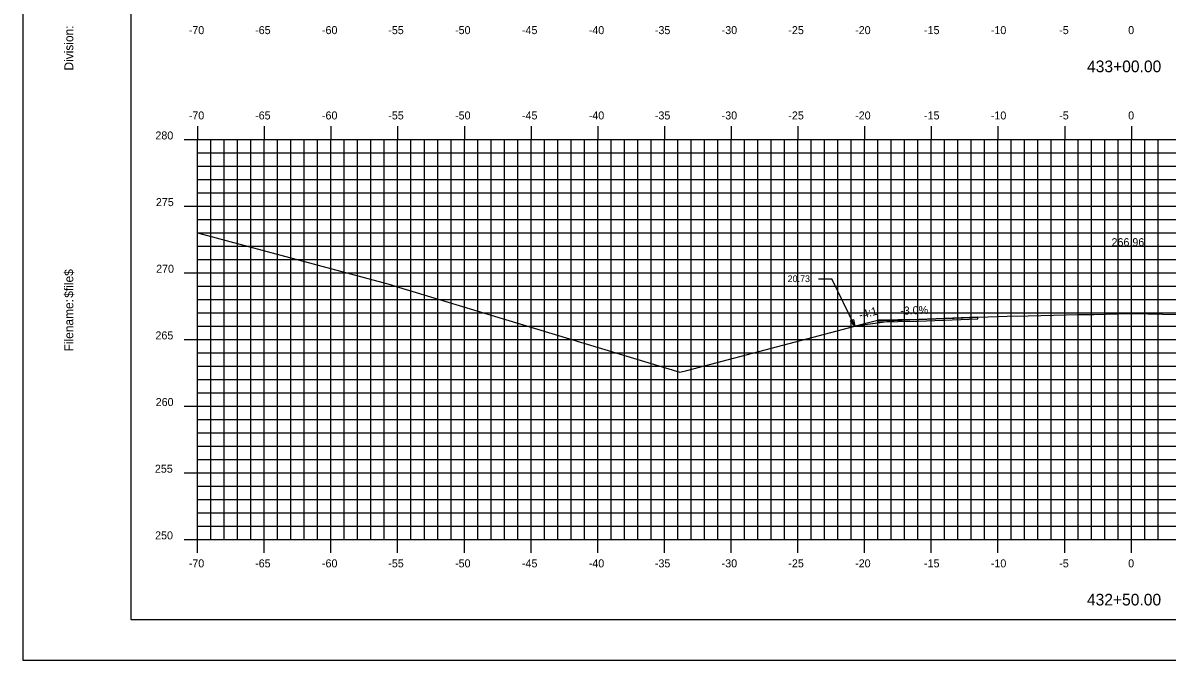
# Model space of a CAD drawing. Extents: x 1160718 to 1173142, y 616002 to 617630.
# Drawn here: x 1171653.4 to 1171739.1, y 616613.9 to 616661.7 of the extents above; entities that cross this region are included whole.
import ezdxf

# ---------------------------------------------------------------- set-up
doc = ezdxf.new("R2010")
doc.units = 0
for name, color, linetype in [('ANNOTATION', 7, 'Continuous'), ('BORDER', 7, 'Continuous'), ('D_Roadway_Centerline', 7, 'Continuous'), ('D_Roadway_Centerline_Text', 7, 'Continuous'), ('D_Roadway_Edge_TW', 7, 'Continuous'), ('D_Roadway_SlopeLines', 7, 'Continuous'), ('H_V ANNOTATION', 7, 'Continuous'), ('MAJOR', 7, 'Continuous'), ('MINOR', 7, 'Continuous'), ('PLOT BOUNDARY', 7, 'Continuous'), ('S_Roadway_Centerline', 7, 'Continuous')]:
    doc.layers.add(name, color=color, linetype=linetype)

msp = doc.modelspace()

# ---------------------------------------------------------------- linework, layer by layer
at = {"layer": 'ANNOTATION'}
for p in [(1171712.989, 616642.477), (1171715.71, 616638.923)]:
    msp.add_line(p, (1171713.989, 616642.477), dxfattribs=at)
msp.add_lwpolyline([(1171715.605, 616639.428), (1171715.71, 616638.923), (1171715.38, 616639.319)], close=True, dxfattribs=at)
at = {"layer": 'BORDER'}
for p, q in [((1171661.447, 616721.928), (1171661.447, 616616.928)), ((1171661.447, 616616.928), (1171821.447, 616616.928))]:
    msp.add_line(p, q, dxfattribs=at)
at = {"layer": 'D_Roadway_Centerline'}
msp.add_lwpolyline([(1171715.711, 616638.923), (1171716.553, 616639.139), (1171716.553, 616639.139), (1171717.446, 616639.363), (1171718.549, 616639.356), (1171718.671, 616639.355), (1171720.24, 616639.415), (1171720.446, 616639.422), (1171724.509, 616639.576), (1171724.941, 616639.591)], dxfattribs=at)
at = {"layer": 'D_Roadway_Edge_TW'}
msp.add_lwpolyline([(1171724.941, 616639.591), (1171718.671, 616639.355), (1171720.446, 616639.422), (1171717.446, 616639.363), (1171717.446, 616639.238), (1171720.446, 616639.297), (1171724.941, 616639.466)], close=True, dxfattribs=at)
msp.add_lwpolyline([(1171724.941, 616639.591), (1171718.671, 616639.355), (1171720.446, 616639.422), (1171720.446, 616639.297), (1171724.941, 616639.466), (1171724.941, 616639.591)], dxfattribs=at)
at = {"layer": 'D_Roadway_SlopeLines'}
msp.add_lwpolyline([(1171720.446, 616639.422), (1171717.446, 616639.363)], dxfattribs=at)
at = {"layer": 'MAJOR'}
for p, q in [((1171666.446, 616653.93), (1171666.446, 616652.928)), ((1171671.446, 616653.93), (1171671.446, 616652.928)), ((1171676.446, 616653.93), (1171676.446, 616652.928)), ((1171681.446, 616653.93), (1171681.446, 616652.928)), ((1171686.446, 616653.93), (1171686.446, 616652.928)), ((1171691.446, 616653.93), (1171691.446, 616652.928)), ((1171696.446, 616653.93), (1171696.446, 616652.928)), ((1171701.446, 616653.93), (1171701.446, 616652.928)), ((1171706.446, 616653.93), (1171706.446, 616652.928)), ((1171711.446, 616653.93), (1171711.446, 616652.928)), ((1171716.446, 616653.93), (1171716.446, 616652.928)), ((1171721.446, 616653.93), (1171721.446, 616652.928)), ((1171726.446, 616653.93), (1171726.446, 616652.928)), ((1171731.446, 616653.93), (1171731.446, 616652.928)), ((1171736.446, 616653.93), (1171736.446, 616652.928)), ((1171665.444, 616652.928), (1171666.446, 616652.928)), ((1171666.446, 616652.928), (1171806.446, 616652.928)), ((1171666.446, 616622.928), (1171666.446, 616652.928)), ((1171666.446, 616622.928), (1171666.446, 616652.928)), ((1171666.446, 616652.928), (1171806.446, 616652.928)), ((1171671.446, 616622.928), (1171671.446, 616652.928)), ((1171676.446, 616622.928), (1171676.446, 616652.928)), ((1171681.446, 616622.928), (1171681.446, 616652.928)), ((1171686.446, 616622.928), (1171686.446, 616652.928)), ((1171691.446, 616622.928), (1171691.446, 616652.928)), ((1171696.446, 616622.928), (1171696.446, 616652.928)), ((1171701.446, 616622.928), (1171701.446, 616652.928)), ((1171706.446, 616622.928), (1171706.446, 616652.928)), ((1171711.446, 616622.928), (1171711.446, 616652.928)), ((1171716.446, 616622.928), (1171716.446, 616652.928)), ((1171721.446, 616622.928), (1171721.446, 616652.928)), ((1171726.446, 616622.928), (1171726.446, 616652.928)), ((1171731.446, 616622.928), (1171731.446, 616652.928)), ((1171736.446, 616622.928), (1171736.446, 616652.928)), ((1171665.444, 616647.928), (1171666.446, 616647.928)), ((1171666.446, 616647.928), (1171806.446, 616647.928)), ((1171665.444, 616642.928), (1171666.446, 616642.928)), ((1171666.446, 616642.928), (1171806.446, 616642.928)), ((1171665.444, 616637.928), (1171666.446, 616637.928)), ((1171666.446, 616637.928), (1171806.446, 616637.928)), ((1171665.444, 616632.928), (1171666.446, 616632.928)), ((1171666.446, 616632.928), (1171806.446, 616632.928)), ((1171665.444, 616627.928), (1171666.446, 616627.928)), ((1171666.446, 616627.928), (1171806.446, 616627.928)), ((1171665.444, 616622.928), (1171666.446, 616622.928)), ((1171666.446, 616622.928), (1171806.446, 616622.928)), ((1171666.446, 616622.928), (1171806.446, 616622.928)), ((1171666.446, 616621.926), (1171666.446, 616622.928)), ((1171671.446, 616621.926), (1171671.446, 616622.928)), ((1171676.446, 616621.926), (1171676.446, 616622.928)), ((1171681.446, 616621.926), (1171681.446, 616622.928)), ((1171686.446, 616621.926), (1171686.446, 616622.928)), ((1171691.446, 616621.926), (1171691.446, 616622.928)), ((1171696.446, 616621.926), (1171696.446, 616622.928)), ((1171701.446, 616621.926), (1171701.446, 616622.928)), ((1171706.446, 616621.926), (1171706.446, 616622.928)), ((1171711.446, 616621.926), (1171711.446, 616622.928)), ((1171716.446, 616621.926), (1171716.446, 616622.928)), ((1171721.446, 616621.926), (1171721.446, 616622.928)), ((1171726.446, 616621.926), (1171726.446, 616622.928)), ((1171731.446, 616621.926), (1171731.446, 616622.928)), ((1171736.446, 616621.926), (1171736.446, 616622.928))]:
    msp.add_line(p, q, dxfattribs=at)
at = {"layer": 'MINOR'}
for p, q in [((1171667.446, 616622.928), (1171667.446, 616652.928)), ((1171668.446, 616622.928), (1171668.446, 616652.928)), ((1171669.446, 616622.928), (1171669.446, 616652.928)), ((1171670.446, 616622.928), (1171670.446, 616652.928)), ((1171672.446, 616622.928), (1171672.446, 616652.928)), ((1171673.446, 616622.928), (1171673.446, 616652.928)), ((1171674.446, 616622.928), (1171674.446, 616652.928)), ((1171675.446, 616622.928), (1171675.446, 616652.928)), ((1171677.446, 616622.928), (1171677.446, 616652.928)), ((1171678.446, 616622.928), (1171678.446, 616652.928)), ((1171679.446, 616622.928), (1171679.446, 616652.928)), ((1171680.446, 616622.928), (1171680.446, 616652.928)), ((1171682.446, 616622.928), (1171682.446, 616652.928)), ((1171683.446, 616622.928), (1171683.446, 616652.928)), ((1171684.446, 616622.928), (1171684.446, 616652.928)), ((1171685.446, 616622.928), (1171685.446, 616652.928)), ((1171687.446, 616622.928), (1171687.446, 616652.928)), ((1171688.446, 616622.928), (1171688.446, 616652.928)), ((1171689.446, 616622.928), (1171689.446, 616652.928)), ((1171690.446, 616622.928), (1171690.446, 616652.928)), ((1171692.446, 616622.928), (1171692.446, 616652.928)), ((1171693.446, 616622.928), (1171693.446, 616652.928)), ((1171694.446, 616622.928), (1171694.446, 616652.928)), ((1171695.446, 616622.928), (1171695.446, 616652.928)), ((1171697.446, 616622.928), (1171697.446, 616652.928)), ((1171698.446, 616622.928), (1171698.446, 616652.928)), ((1171699.446, 616622.928), (1171699.446, 616652.928)), ((1171700.446, 616622.928), (1171700.446, 616652.928)), ((1171702.446, 616622.928), (1171702.446, 616652.928)), ((1171703.446, 616622.928), (1171703.446, 616652.928)), ((1171704.446, 616622.928), (1171704.446, 616652.928)), ((1171705.446, 616622.928), (1171705.446, 616652.928)), ((1171707.446, 616622.928), (1171707.446, 616652.928)), ((1171708.446, 616622.928), (1171708.446, 616652.928)), ((1171709.446, 616622.928), (1171709.446, 616652.928)), ((1171710.446, 616622.928), (1171710.446, 616652.928)), ((1171712.446, 616622.928), (1171712.446, 616652.928)), ((1171713.446, 616622.928), (1171713.446, 616652.928)), ((1171714.446, 616622.928), (1171714.446, 616652.928)), ((1171715.446, 616622.928), (1171715.446, 616652.928)), ((1171717.446, 616622.928), (1171717.446, 616652.928)), ((1171718.446, 616622.928), (1171718.446, 616652.928)), ((1171719.446, 616622.928), (1171719.446, 616652.928)), ((1171720.446, 616622.928), (1171720.446, 616652.928)), ((1171722.446, 616622.928), (1171722.446, 616652.928)), ((1171723.446, 616622.928), (1171723.446, 616652.928)), ((1171724.446, 616622.928), (1171724.446, 616652.928)), ((1171725.446, 616622.928), (1171725.446, 616652.928)), ((1171727.446, 616622.928), (1171727.446, 616652.928)), ((1171728.446, 616622.928), (1171728.446, 616652.928)), ((1171729.446, 616622.928), (1171729.446, 616652.928)), ((1171730.446, 616622.928), (1171730.446, 616652.928)), ((1171732.446, 616622.928), (1171732.446, 616652.928)), ((1171733.446, 616622.928), (1171733.446, 616652.928)), ((1171734.446, 616622.928), (1171734.446, 616652.928)), ((1171735.446, 616622.928), (1171735.446, 616652.928)), ((1171737.446, 616622.928), (1171737.446, 616652.928)), ((1171738.446, 616622.928), (1171738.446, 616652.928)), ((1171666.446, 616651.928), (1171806.446, 616651.928)), ((1171666.446, 616651.928), (1171667.448, 616651.928)), ((1171666.446, 616650.928), (1171806.446, 616650.928)), ((1171666.446, 616650.928), (1171667.448, 616650.928)), ((1171666.446, 616649.928), (1171806.446, 616649.928)), ((1171666.446, 616649.928), (1171667.448, 616649.928)), ((1171666.446, 616648.928), (1171806.446, 616648.928)), ((1171666.446, 616648.928), (1171667.448, 616648.928)), ((1171666.446, 616646.928), (1171806.446, 616646.928)), ((1171666.446, 616646.928), (1171667.448, 616646.928)), ((1171666.446, 616645.928), (1171806.446, 616645.928)), ((1171666.446, 616645.928), (1171667.448, 616645.928)), ((1171666.446, 616644.928), (1171806.446, 616644.928)), ((1171666.446, 616644.928), (1171667.448, 616644.928)), ((1171666.446, 616643.928), (1171806.446, 616643.928)), ((1171666.446, 616643.928), (1171667.448, 616643.928)), ((1171666.446, 616641.928), (1171806.446, 616641.928)), ((1171666.446, 616641.928), (1171667.448, 616641.928)), ((1171666.446, 616640.928), (1171806.446, 616640.928)), ((1171666.446, 616640.928), (1171667.448, 616640.928)), ((1171666.446, 616639.928), (1171806.446, 616639.928)), ((1171666.446, 616639.928), (1171667.448, 616639.928)), ((1171666.446, 616638.928), (1171806.446, 616638.928)), ((1171666.446, 616638.928), (1171667.448, 616638.928)), ((1171666.446, 616636.928), (1171806.446, 616636.928)), ((1171666.446, 616636.928), (1171667.448, 616636.928)), ((1171666.446, 616635.928), (1171806.446, 616635.928)), ((1171666.446, 616635.928), (1171667.448, 616635.928)), ((1171666.446, 616634.928), (1171806.446, 616634.928)), ((1171666.446, 616634.928), (1171667.448, 616634.928)), ((1171666.446, 616633.928), (1171806.446, 616633.928)), ((1171666.446, 616633.928), (1171667.448, 616633.928)), ((1171666.446, 616631.928), (1171806.446, 616631.928)), ((1171666.446, 616631.928), (1171667.448, 616631.928)), ((1171666.446, 616630.928), (1171806.446, 616630.928)), ((1171666.446, 616630.928), (1171667.448, 616630.928)), ((1171666.446, 616629.928), (1171806.446, 616629.928)), ((1171666.446, 616629.928), (1171667.448, 616629.928)), ((1171666.446, 616628.928), (1171806.446, 616628.928)), ((1171666.446, 616628.928), (1171667.448, 616628.928)), ((1171666.446, 616626.928), (1171806.446, 616626.928)), ((1171666.446, 616626.928), (1171667.448, 616626.928)), ((1171666.446, 616625.928), (1171806.446, 616625.928)), ((1171666.446, 616625.928), (1171667.448, 616625.928)), ((1171666.446, 616624.928), (1171806.446, 616624.928)), ((1171666.446, 616624.928), (1171667.448, 616624.928)), ((1171666.446, 616623.928), (1171806.446, 616623.928)), ((1171666.446, 616623.928), (1171667.448, 616623.928))]:
    msp.add_line(p, q, dxfattribs=at)
at = {"layer": 'PLOT BOUNDARY'}
msp.add_lwpolyline([(1171653.353, 616613.869), (1171823.353, 616613.869), (1171823.353, 616723.869), (1171653.353, 616723.869)], close=True, dxfattribs=at)
at = {"layer": 'S_Roadway_Centerline'}
msp.add_lwpolyline([(1171666.446, 616645.934), (1171680.339, 616642.206), (1171680.876, 616642.046), (1171681.264, 616641.92), (1171702.596, 616635.477), (1171703.118, 616635.59), (1171715.711, 616638.923), (1171716.086, 616638.976), (1171716.271, 616639.002), (1171716.497, 616639.035), (1171717.788, 616639.223), (1171718.43, 616639.317), (1171718.674, 616639.354), (1171719.047, 616639.377), (1171719.83, 616639.428), (1171722.068, 616639.485), (1171727.138, 616639.672), (1171728.714, 616639.701), (1171732.497, 616639.785), (1171733.637, 616639.807), (1171736.34, 616639.86), (1171736.557, 616639.861), (1171738.775, 616639.819), (1171741.34, 616639.764)], dxfattribs=at)

# ---------------------------------------------------------------- texts
at = {"layer": 'ANNOTATION'}
msp.add_text("20.73'", height=0.5, dxfattribs=at).set_placement((1171710.68, 616642.227))
for s, rotation, p in [('-4:1', 14.03624, (1171716.112, 616639.46)), ('-3.0%', 1.96325, (1171719.127, 616639.777))]:
    msp.add_text(s, height=0.6, rotation=rotation, dxfattribs=at).set_placement(p)
at = {"layer": 'BORDER'}
for s, p in [('Division:', (1171657.131, 616658.095)), ('$file$', (1171657.131, 616641.054)), ('Filename:', (1171657.131, 616637.027))]:
    msp.add_text(s, height=0.6696, rotation=90, dxfattribs=at).set_placement(p)
at = {"layer": 'D_Roadway_Centerline'}
for s, p in [('C', (1171736.441, 616639.888)), ('L', (1171736.446, 616639.881))]:
    msp.add_text(s, height=0.0146, dxfattribs=at).set_placement(p)
at = {"layer": 'D_Roadway_Centerline_Text'}
msp.add_text('266.96', height=0.6, dxfattribs=at).set_placement((1171734.959, 616644.92))
at = {"layer": 'H_V ANNOTATION'}
for s, height, p in [('-70', 0.6, (1171665.788, 616660.828)), ('-65', 0.6, (1171670.764, 616660.828)), ('-60', 0.6, (1171675.772, 616660.828)), ('-55', 0.6, (1171680.743, 616660.828)), ('-50', 0.6, (1171685.751, 616660.828)), ('-45', 0.6, (1171690.764, 616660.828)), ('-40', 0.6, (1171695.772, 616660.828)), ('-35', 0.6, (1171700.727, 616660.828)), ('-30', 0.6, (1171705.735, 616660.828)), ('-25', 0.6, (1171710.732, 616660.828)), ('-20', 0.6, (1171715.74, 616660.828)), ('-15', 0.6, (1171720.903, 616660.828)), ('-10', 0.6, (1171725.911, 616660.828)), ('-5', 0.6, (1171731.037, 616660.828)), ('0', 0.6, (1171736.205, 616660.828)), ('433+00.00', 0.875, (1171733.122, 616657.971)), ('-70', 0.6, (1171665.788, 616654.428)), ('-65', 0.6, (1171670.764, 616654.428)), ('-60', 0.6, (1171675.772, 616654.428)), ('-55', 0.6, (1171680.743, 616654.428)), ('-50', 0.6, (1171685.751, 616654.428)), ('-45', 0.6, (1171690.764, 616654.428)), ('-40', 0.6, (1171695.772, 616654.428)), ('-35', 0.6, (1171700.727, 616654.428)), ('-30', 0.6, (1171705.735, 616654.428)), ('-25', 0.6, (1171710.732, 616654.428)), ('-20', 0.6, (1171715.74, 616654.428)), ('-15', 0.6, (1171720.903, 616654.428)), ('-10', 0.6, (1171725.911, 616654.428)), ('-5', 0.6, (1171731.037, 616654.428)), ('0', 0.6, (1171736.205, 616654.428)), ('280', 0.6, (1171663.287, 616652.928)), ('275', 0.6, (1171663.324, 616647.928)), ('270', 0.6, (1171663.34, 616642.928)), ('265', 0.6, (1171663.292, 616637.928)), ('260', 0.6, (1171663.308, 616632.928)), ('255', 0.6, (1171663.249, 616627.928)), ('250', 0.6, (1171663.265, 616622.928)), ('-70', 0.6, (1171665.788, 616620.828)), ('-65', 0.6, (1171670.764, 616620.828)), ('-60', 0.6, (1171675.772, 616620.828)), ('-55', 0.6, (1171680.743, 616620.828)), ('-50', 0.6, (1171685.751, 616620.828)), ('-45', 0.6, (1171690.764, 616620.828)), ('-40', 0.6, (1171695.772, 616620.828)), ('-35', 0.6, (1171700.727, 616620.828)), ('-30', 0.6, (1171705.735, 616620.828)), ('-25', 0.6, (1171710.732, 616620.828)), ('-20', 0.6, (1171715.74, 616620.828)), ('-15', 0.6, (1171720.903, 616620.828)), ('-10', 0.6, (1171725.911, 616620.828)), ('-5', 0.6, (1171731.037, 616620.828)), ('0', 0.6, (1171736.205, 616620.828)), ('432+50.00', 0.875, (1171733.114, 616617.971))]:
    msp.add_text(s, height=height, dxfattribs=at).set_placement(p)

doc.saveas('drawing.dxf')
